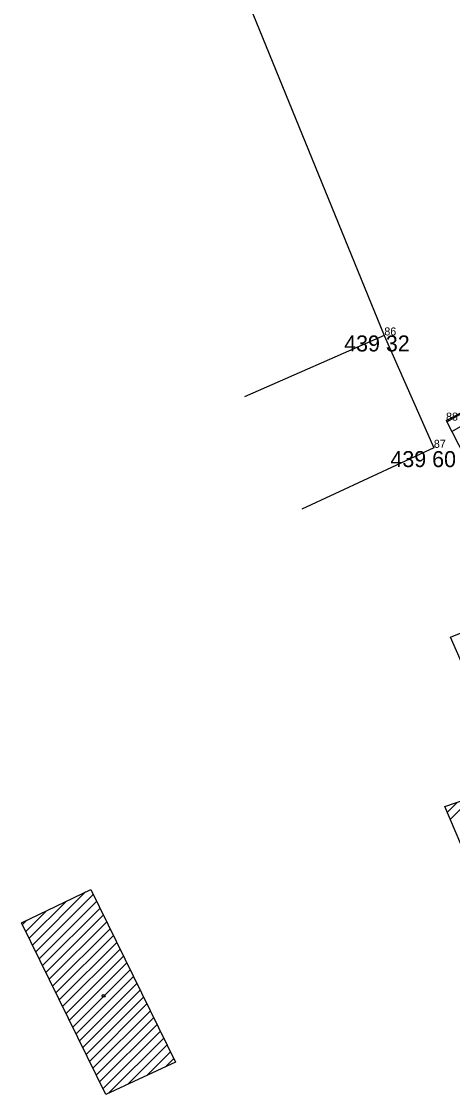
# Model space of a CAD drawing. Extents: x -559180 to -551373, y -1076947 to -1072071.
# Drawn here: x -553946 to -553919.1, y -1074361.7 to -1074294.7 of the extents above; entities that cross this region are included whole.
import ezdxf

# ---------------------------------------------------------------- set-up
doc = ezdxf.new("R2010")
doc.units = 0
for name, color, linetype in [('12_PLOTY', 7, 'Continuous'), ('14_BUDOVY', 7, 'Continuous'), ('1_VODA_ZN', 7, 'Continuous'), ('32', 7, 'Continuous'), ('3_BODY', 7, 'Continuous'), ('47_ZN_STAV_OBJ$', 7, 'Continuous'), ('6_VYSKY', 7, 'Continuous')]:
    doc.layers.add(name, color=color, linetype=linetype)

# ---------------------------------------------------------------- blocks, each defined once
blk = doc.blocks.new('BZ')
at = {"layer": '47_ZN_STAV_OBJ$'}
blk.add_circle((0, 0), 0.0875, dxfattribs=at)
blk = doc.blocks.new('POINT_DISPLAY')
blk.add_line((0, 0), (0, 0))

msp = doc.modelspace()

# ---------------------------------------------------------------- linework, layer by layer
at = {"layer": '12_PLOTY'}
for p, q in [((-553935.6, -1074284.23), (-553923.32, -1074314.3)), ((-553923.32, -1074314.3), (-553932.055, -1074318.134)), ((-553923.32, -1074314.3), (-553920.23, -1074321.32)), ((-553920.23, -1074321.32), (-553928.467, -1074325.146))]:
    msp.add_line(p, q, dxfattribs=at)
at = {"layer": '14_BUDOVY'}
for p, q in [((-553919.47, -1074319.62), (-553916.59, -1074318.12)), ((-553919.47, -1074319.62), (-553916.697, -1074325.006)), ((-553919.19, -1074333.14), (-553908.52, -1074328.83)), ((-553915.24, -1074342.24), (-553919.19, -1074333.14)), ((-553919.55, -1074343.73), (-553915.24, -1074342.24)), ((-553917.01, -1074349.74), (-553919.55, -1074343.73)), ((-553945.96, -1074350.99), (-553941.63, -1074348.91)), ((-553941.63, -1074348.91), (-553936.35, -1074359.69)), ((-553940.7, -1074361.72), (-553945.96, -1074350.99)), ((-553936.35, -1074359.69), (-553940.7, -1074361.72))]:
    msp.add_line(p, q, dxfattribs=at)
at = {"layer": '32'}
for p, q in [((-553919.427, -1074319.704), (-553917.539, -1074318.614)), ((-553919.117, -1074320.305), (-553916.302, -1074318.68)), ((-553919.207, -1074344.541), (-553917.786, -1074343.12)), ((-553919.396, -1074344.094), (-553918.759, -1074343.456)), ((-553945.276, -1074352.386), (-553941.957, -1074349.067)), ((-553945.066, -1074352.813), (-553941.477, -1074349.223)), ((-553945.485, -1074351.959), (-553943.182, -1074349.656)), ((-553944.857, -1074353.24), (-553941.267, -1074349.65)), ((-553945.695, -1074351.532), (-553944.407, -1074350.244)), ((-553944.648, -1074353.667), (-553941.058, -1074350.077)), ((-553944.438, -1074354.094), (-553940.849, -1074350.504)), ((-553945.904, -1074351.105), (-553945.632, -1074350.832)), ((-553944.229, -1074354.521), (-553940.64, -1074350.932)), ((-553944.02, -1074354.948), (-553940.431, -1074351.359)), ((-553943.81, -1074355.375), (-553940.221, -1074351.786)), ((-553943.601, -1074355.802), (-553940.012, -1074352.213)), ((-553943.392, -1074356.229), (-553939.803, -1074352.64)), ((-553943.182, -1074356.656), (-553939.594, -1074353.067)), ((-553942.973, -1074357.083), (-553939.384, -1074353.495)), ((-553942.764, -1074357.51), (-553939.175, -1074353.922)), ((-553942.554, -1074357.937), (-553938.966, -1074354.349)), ((-553942.345, -1074358.364), (-553938.757, -1074354.776)), ((-553942.136, -1074358.791), (-553938.548, -1074355.203)), ((-553941.926, -1074359.218), (-553938.338, -1074355.631)), ((-553941.717, -1074359.646), (-553938.129, -1074356.058)), ((-553941.508, -1074360.073), (-553937.92, -1074356.485)), ((-553941.298, -1074360.5), (-553937.711, -1074356.912)), ((-553941.089, -1074360.927), (-553937.501, -1074357.339)), ((-553940.88, -1074361.354), (-553937.292, -1074357.766)), ((-553940.53, -1074361.641), (-553937.083, -1074358.194)), ((-553939.337, -1074361.084), (-553936.874, -1074358.621)), ((-553938.144, -1074360.527), (-553936.665, -1074359.048)), ((-553936.95, -1074359.97), (-553936.455, -1074359.475))]:
    msp.add_line(p, q, dxfattribs=at)

# ---------------------------------------------------------------- block references
at = {"layer": '1_VODA_ZN'}
for p in [(-553923.32, -1074314.3), (-553919.47, -1074319.62), (-553920.23, -1074321.32)]:
    msp.add_blockref('POINT_DISPLAY', p, dxfattribs=at)
at = {"layer": '47_ZN_STAV_OBJ$'}
msp.add_blockref('BZ', (-553940.834, -1074355.553), dxfattribs=at)

# ---------------------------------------------------------------- texts
at = {"layer": '3_BODY'}
for s, p in [('86', (-553923.32, -1074314.3)), ('88', (-553919.47, -1074319.62)), ('87', (-553920.23, -1074321.32))]:
    msp.add_text(s, height=0.5, dxfattribs=at).set_placement(p)
at = {"layer": '6_VYSKY'}
for s, p in [('439 32', (-553925.825, -1074315.3)), ('439 60', (-553922.939, -1074322.524))]:
    msp.add_text(s, height=1, dxfattribs=at).set_placement(p)

doc.saveas('drawing.dxf')
